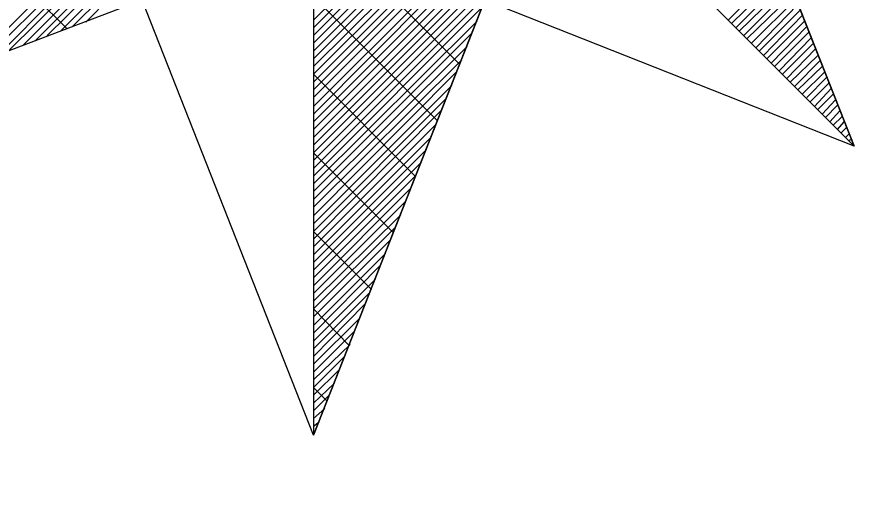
# Model space of a CAD drawing. Extents: x -729889 to -691139, y -995431 to -974354.
# Drawn here: x -724905.489 to -724904.984, y -977461.846 to -977461.559 of the extents above; entities that cross this region are included whole.
import ezdxf

# ---------------------------------------------------------------- set-up
doc = ezdxf.new("R2010")
doc.units = 0
for name, color, linetype in [('Atributy', 7, 'Continuous'), ('Svítidlo vestavné a přisazené venkovní', 7, 'Continuous'), ('Světelný bod se zemním svítidlem', 7, 'Continuous')]:
    doc.layers.add(name, color=color, linetype=linetype)

# ---------------------------------------------------------------- blocks, each defined once
blk = doc.blocks.new('Světlo')
at = {"layer": 'Světelný bod se zemním svítidlem'}
for p, q in [((0, 1.6939), (0, -1.3043)), ((0, 0), (0, -1.3043)), ((0.8504, -0.8504), (0.6209, -0.2696)), ((0.6209, -0.2696), (0.8504, -0.8504)), ((0, -0.6522), (0.3252, -0.3252)), ((0, -0.6643), (0.3322, -0.3322)), ((0, -0.6765), (0.3374, -0.3374)), ((0, -0.6887), (0.3443, -0.3443)), ((0, -0.7009), (0.3513, -0.3513)), ((0, -0.713), (0.3565, -0.3565)), ((0, -0.7252), (0.3635, -0.3635)), ((0, -1.3043), (0.3687, -0.3687)), ((0, -1.3043), (0.3687, -0.3687)), ((0, -0.7374), (0.3687, -0.3687)), ((0.3687, -0.3687), (0.8504, -0.8504)), ((0.3687, -0.3687), (0.8504, -0.8504)), ((0, -0.7496), (0.3617, -0.3896)), ((0, -0.7617), (0.353, -0.4087)), ((0, -0.7739), (0.3443, -0.4296)), ((0, -0.7878), (0.3374, -0.4504)), ((0, -0.8), (0.3287, -0.4696)), ((0, -0.8122), (0.3217, -0.4904)), ((0.2296, -0.7217), (0, -0.4922)), ((-0.5374, -0.7217), (-0.3165, -0.5009)), ((-0.5183, -0.7148), (-0.313, -0.5113)), ((0, -0.8243), (0.313, -0.5113)), ((-0.4974, -0.7078), (-0.3096, -0.52)), ((-0.3878, -0.6661), (-0.527, -0.527)), ((-0.4783, -0.6991), (-0.3061, -0.5287)), ((-0.4574, -0.6922), (-0.3026, -0.5374)), ((0, -0.8365), (0.3043, -0.5322)), ((-0.4383, -0.6852), (-0.2991, -0.5461)), ((0, -0.8487), (0.2974, -0.5513)), ((-0.4191, -0.6765), (-0.2957, -0.5548)), ((-0.3983, -0.6696), (-0.2922, -0.5635)), ((0.6522, -0.6522), (0.7374, -0.5652)), ((-0.3791, -0.6626), (-0.2887, -0.5722)), ((0, -0.8609), (0.2887, -0.5722)), ((0.6574, -0.6574), (0.7409, -0.5757)), ((-0.3583, -0.6557), (-0.2852, -0.5809)), ((0.6643, -0.6643), (0.7443, -0.5843)), ((0, -0.873), (0.28, -0.593)), ((0.6696, -0.6696), (0.7478, -0.593)), ((0.6765, -0.6765), (0.7513, -0.6017)), ((0, -0.8852), (0.273, -0.6122)), ((0.1948, -0.8104), (0, -0.6157)), ((0.6817, -0.6817), (0.7548, -0.6104)), ((0.6887, -0.6887), (0.7583, -0.6191)), ((-0.2696, -0.6209), (-0.8348, -0.8348)), ((0, -1.3043), (-0.2696, -0.6209)), ((0.2696, -0.6209), (0, -1.3043)), ((0.8504, -0.8504), (0.2696, -0.6209)), ((0.6957, -0.6957), (0.7617, -0.6278)), ((0, -0.8974), (0.2643, -0.633)), ((0.7009, -0.7009), (0.7652, -0.6365)), ((0.7078, -0.7078), (0.7687, -0.6452)), ((0, -0.9096), (0.2574, -0.6539)), ((0.713, -0.713), (0.7722, -0.6539)), ((0.72, -0.72), (0.7757, -0.6626)), ((0.7252, -0.7252), (0.7791, -0.6713)), ((0, -0.9217), (0.2487, -0.673)), ((0.7322, -0.7322), (0.7826, -0.68)), ((0, -0.9339), (0.2417, -0.6939)), ((0.7374, -0.7374), (0.7861, -0.6887)), ((0.7443, -0.7443), (0.7896, -0.6974)), ((0.7496, -0.7496), (0.793, -0.7078)), ((0, -0.9461), (0.233, -0.7148)), ((0.7565, -0.7565), (0.7965, -0.7165)), ((0, -0.96), (0.2243, -0.7339)), ((0.16, -0.8974), (0, -0.7374)), ((0.7617, -0.7617), (0.8, -0.7252)), ((0.7687, -0.7687), (0.8035, -0.7339)), ((0.7757, -0.7739), (0.807, -0.7426)), ((0, -0.9722), (0.2174, -0.7548)), ((0.7809, -0.7809), (0.8104, -0.7513)), ((0.7878, -0.7878), (0.8139, -0.76)), ((0, -0.9843), (0.2087, -0.7757)), ((0.793, -0.793), (0.8174, -0.7687)), ((0.8, -0.8), (0.8209, -0.7774)), ((0.8052, -0.8052), (0.8243, -0.7861)), ((0, -0.9965), (0.2, -0.7948)), ((0.8122, -0.8122), (0.8278, -0.7948)), ((0.8174, -0.8174), (0.8313, -0.8035)), ((0, -1.0087), (0.193, -0.8157)), ((0.8243, -0.8243), (0.8348, -0.8122)), ((0.8296, -0.8296), (0.8383, -0.8209)), ((0, -1.0209), (0.1843, -0.8365)), ((0.8365, -0.8365), (0.8417, -0.8313)), ((0.8417, -0.8417), (0.8452, -0.84)), ((0, -1.033), (0.1774, -0.8557)), ((0.8487, -0.8487), (0.8487, -0.8487)), ((0.1252, -0.9861), (0, -0.8609)), ((0, -1.0452), (0.1687, -0.8765)), ((0, -1.0574), (0.16, -0.8974)), ((0, -1.0696), (0.153, -0.9165)), ((0, -1.0817), (0.1443, -0.9374)), ((0, -1.0939), (0.1374, -0.9583)), ((0, -1.1061), (0.1287, -0.9774)), ((0.0904, -1.0748), (0, -0.9843)), ((0, -1.1183), (0.12, -0.9983)), ((0, -1.1322), (0.113, -1.0191)), ((0, -1.1443), (0.1043, -1.0383)), ((0, -1.1565), (0.0974, -1.0591)), ((0, -1.1687), (0.0887, -1.08)), ((0, -1.1809), (0.08, -1.0991)), ((0.0557, -1.1635), (0, -1.1061)), ((0, -1.193), (0.073, -1.12)), ((0, -1.2052), (0.0643, -1.1409)), ((0, -1.2174), (0.0574, -1.1617)), ((0, -1.2296), (0.0487, -1.1809)), ((0, -1.2417), (0.04, -1.2017)), ((0, -1.2539), (0.033, -1.2226)), ((0.0209, -1.2504), (0, -1.2296)), ((0, -1.2661), (0.0243, -1.2417)), ((0, -1.2783), (0.0174, -1.2626)), ((0, -1.2904), (0.0087, -1.2835)), ((0, -1.3043), (0, -1.3026))]:
    blk.add_line(p, q, dxfattribs=at)

msp = doc.modelspace()

# ---------------------------------------------------------------- block references
at = {"layer": 'Svítidlo vestavné a přisazené venkovní', "xscale": 0.38333333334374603, "yscale": 0.38333333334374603}
msp.add_blockref('Světlo', (-724905.3099, -977461.3108), dxfattribs=at)

# ---------------------------------------------------------------- texts
at = {"layer": 'Atributy'}
msp.add_text('B-0998', height=2, dxfattribs=at).set_placement((-724913.98978, -977463.31842))

doc.saveas('drawing.dxf')
